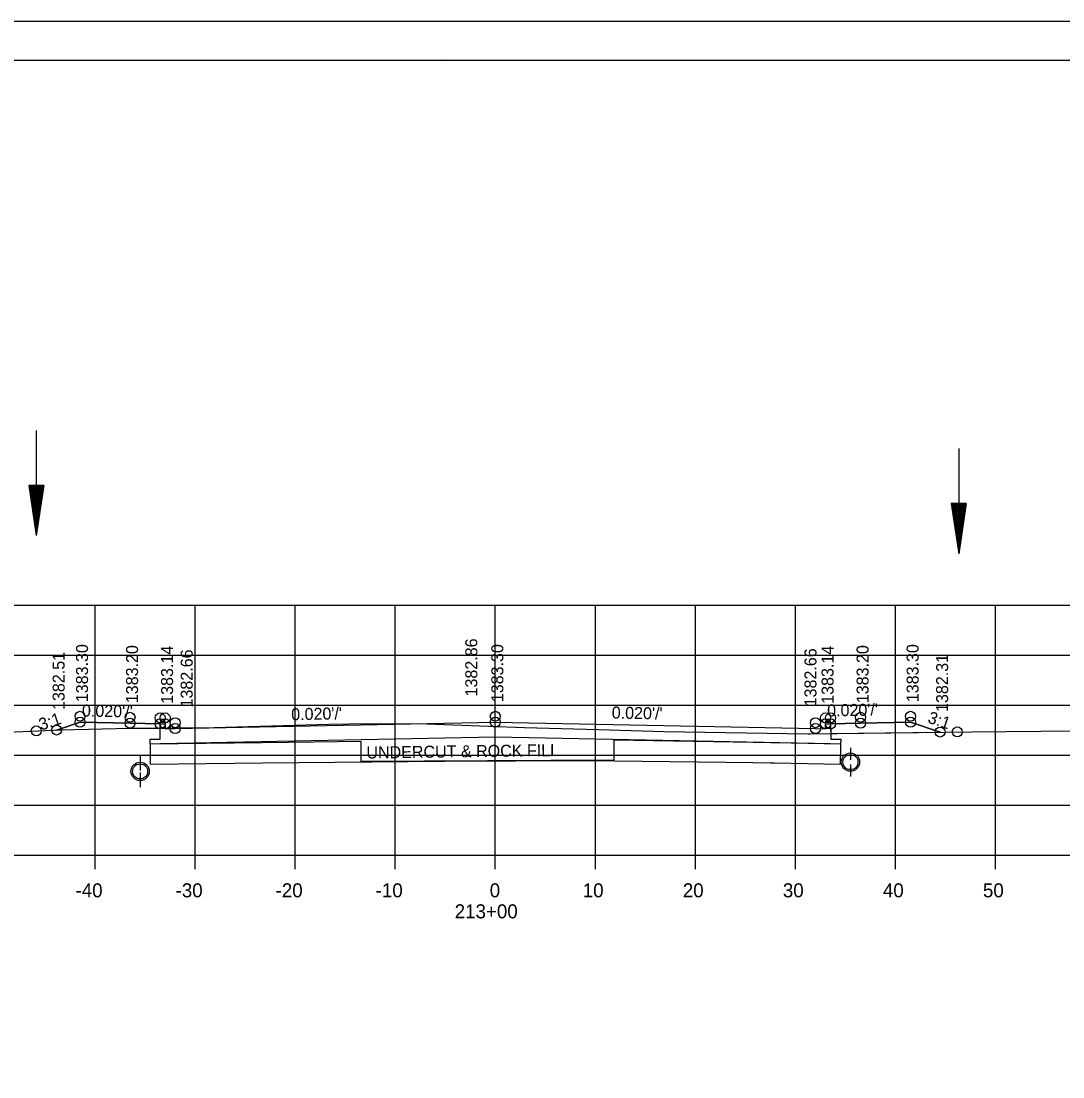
# Model space of a CAD drawing. Extents: x 1374311 to 1383814, y 384102 to 406278.
# Drawn here: x 1382592.7 to 1382696.8, y 404679.6 to 404785.1 of the extents above; entities that cross this region are included whole.
import ezdxf

# ---------------------------------------------------------------- set-up
doc = ezdxf.new("R2010")
doc.units = 0
for name, color, linetype in [('R_Axis', 7, 'Continuous'), ('R_Axis Annot', 7, 'Continuous'), ('R_Border', 7, 'Continuous'), ('R_Draft', 7, 'Continuous'), ('R_Exist Surface', 7, 'Continuous'), ('R_Fin Surface', 7, 'Continuous'), ('R_Grid', 7, 'Continuous'), ('R_No Plot', 7, 'Continuous'), ('R_Water', 7, 'Continuous'), ('R_Xsect Elev', 7, 'Continuous'), ('R_Xsect Slope', 7, 'Continuous')]:
    doc.layers.add(name, color=color, linetype=linetype)

msp = doc.modelspace()

# ---------------------------------------------------------------- linework, layer by layer
at = {"layer": 'R_Axis'}
for p, q in [((1382500.07, 404701.71), (1382780.07, 404701.71)), ((1382600.07, 404700.31), (1382600.07, 404701.71)), ((1382610.07, 404700.31), (1382610.07, 404701.71)), ((1382620.07, 404700.31), (1382620.07, 404701.71)), ((1382630.07, 404700.31), (1382630.07, 404701.71)), ((1382640.07, 404700.31), (1382640.07, 404701.71)), ((1382650.07, 404700.31), (1382650.07, 404701.71)), ((1382660.07, 404700.31), (1382660.07, 404701.71)), ((1382670.07, 404700.31), (1382670.07, 404701.71)), ((1382680.07, 404700.31), (1382680.07, 404701.71)), ((1382690.07, 404700.31), (1382690.07, 404701.71))]:
    msp.add_line(p, q, dxfattribs=at)
at = {"layer": 'R_Border'}
for p, q in [((1382482.07, 404781.17), (1382798.25, 404781.17)), ((1382634.59, 404780.91), (1382634.59, 404780.91)), ((1382634.59, 404780.91), (1382634.59, 404780.91))]:
    msp.add_line(p, q, dxfattribs=at)
at = {"layer": 'R_Draft'}
for p, q in [((1382593.43, 404738.65), (1382594.19, 404733.65)), ((1382594.93, 404738.65), (1382593.43, 404738.65)), ((1382593.55, 404738.65), (1382594.19, 404734.48)), ((1382593.68, 404738.65), (1382594.19, 404735.34)), ((1382593.81, 404738.65), (1382594.18, 404736.18)), ((1382593.93, 404738.65), (1382594.18, 404737.02)), ((1382594.06, 404738.65), (1382594.18, 404737.86)), ((1382594.42, 404738.65), (1382594.18, 404737.02)), ((1382594.55, 404738.65), (1382594.18, 404736.18)), ((1382594.3, 404738.65), (1382594.18, 404737.86)), ((1382594.93, 404738.65), (1382594.19, 404733.65)), ((1382594.68, 404738.65), (1382594.19, 404735.34)), ((1382594.8, 404738.65), (1382594.19, 404734.48)), ((1382685.64, 404736.85), (1382686.39, 404731.85)), ((1382687.14, 404736.85), (1382685.64, 404736.85)), ((1382685.76, 404736.85), (1382686.39, 404732.69)), ((1382685.89, 404736.85), (1382686.39, 404733.55)), ((1382686.01, 404736.85), (1382686.39, 404734.38)), ((1382686.14, 404736.85), (1382686.39, 404735.23)), ((1382686.27, 404736.85), (1382686.39, 404736.06)), ((1382687.14, 404736.85), (1382686.39, 404731.85)), ((1382686.63, 404736.85), (1382686.39, 404735.23)), ((1382686.88, 404736.85), (1382686.39, 404733.55)), ((1382687.01, 404736.85), (1382686.39, 404732.69)), ((1382686.76, 404736.85), (1382686.39, 404734.38)), ((1382686.5, 404736.85), (1382686.39, 404736.06))]:
    msp.add_line(p, q, dxfattribs=at)
at = {"layer": 'R_Exist Surface'}
for p, q in [((1382675.57, 404712.45), (1382675.57, 404711.43)), ((1382604.57, 404711.66), (1382604.57, 404710.34)), ((1382675.57, 404710.61), (1382675.57, 404709.6)), ((1382604.57, 404709.83), (1382604.57, 404708.51))]:
    msp.add_line(p, q, dxfattribs=at)
msp.add_lwpolyline([(1382586.75, 404713.83), (1382596.63, 404714.25), (1382603.54, 404714.4), (1382611.98, 404714.47), (1382623.42, 404714.81), (1382625.42, 404714.84), (1382632.29, 404714.87), (1382642.99, 404714.47), (1382650.38, 404714.27), (1382656.91, 404714.08), (1382671.31, 404713.85), (1382671.37, 404713.84), (1382671.51, 404713.84), (1382685.05, 404714.03), (1382687.73, 404714.06), (1382698.04, 404714.14)], dxfattribs=at)
for centre in [(1382675.57, 404711.02), (1382604.57, 404710.09)]:
    msp.add_circle(centre, 0.917, dxfattribs=at)
at = {"layer": 'R_Fin Surface'}
for p, q in [((1382667.99, 404712.95), (1382667.6, 404712.96)), ((1382674.59, 404712.83), (1382667.99, 404712.95))]:
    msp.add_line(p, q, dxfattribs=at)
for points in [[(1382596.22, 404714.23), (1382596.22, 404714.23), (1382598.56, 404715.01), (1382598.56, 404715.01), (1382603.56, 404714.91), (1382606.56, 404714.85), (1382606.56, 404714.85), (1382606.56, 404714.85), (1382607.06, 404714.85), (1382607.07, 404714.35), (1382608.07, 404714.37), (1382608.07, 404714.37), (1382608.07, 404714.37), (1382640.07, 404715.01), (1382640.07, 404715.01), (1382672.07, 404714.37), (1382673.07, 404714.35), (1382673.07, 404714.35), (1382673.08, 404714.85), (1382673.08, 404714.85), (1382673.58, 404714.85), (1382676.58, 404714.91), (1382676.58, 404714.91), (1382676.58, 404714.91), (1382681.58, 404715.01), (1382681.58, 404715.01), (1382684.53, 404714.03)], [(1382673.58, 404714.85), (1382673.59, 404713.32), (1382674.59, 404713.32), (1382674.58, 404712.82), (1382673.58, 404712.84), (1382640.07, 404713.51), (1382606.56, 404712.84), (1382605.56, 404712.82), (1382605.57, 404713.32), (1382606.57, 404713.32), (1382606.56, 404714.85)], [(1382667.6, 404712.96), (1382665.84, 404712.99), (1382651.93, 404713.2), (1382651.93, 404711.21), (1382626.66, 404711.08), (1382626.65, 404713.08), (1382621.97, 404713.02), (1382616.77, 404712.96), (1382605.56, 404712.82)], [(1382605.56, 404712.82), (1382605.56, 404710.82), (1382616.8, 404710.96), (1382635, 404711.12), (1382649.23, 404711.19), (1382665.81, 404710.99), (1382667.56, 404710.96), (1382667.96, 404710.95), (1382674.58, 404710.83), (1382674.59, 404712.83)]]:
    msp.add_lwpolyline(points, dxfattribs=at)
at = {"layer": 'R_Grid'}
for p, q in [((1382500.07, 404726.71), (1382780.07, 404726.71)), ((1382600.07, 404701.71), (1382600.07, 404726.71)), ((1382610.07, 404701.71), (1382610.07, 404726.71)), ((1382620.07, 404701.71), (1382620.07, 404726.71)), ((1382630.07, 404701.71), (1382630.07, 404726.71)), ((1382640.07, 404701.71), (1382640.07, 404726.71)), ((1382650.07, 404701.71), (1382650.07, 404726.71)), ((1382660.07, 404701.71), (1382660.07, 404726.71)), ((1382670.07, 404701.71), (1382670.07, 404726.71)), ((1382680.07, 404701.71), (1382680.07, 404726.71)), ((1382690.07, 404701.71), (1382690.07, 404726.71)), ((1382500.07, 404721.71), (1382780.07, 404721.71)), ((1382500.07, 404716.71), (1382780.07, 404716.71)), ((1382500.07, 404711.71), (1382780.07, 404711.71)), ((1382500.07, 404706.71), (1382780.07, 404706.71)), ((1382500.07, 404701.71), (1382780.07, 404701.71))]:
    msp.add_line(p, q, dxfattribs=at)
at = {"layer": 'R_No Plot'}
msp.add_line((1382469.67, 404785.07), (1382803, 404785.07), dxfattribs=at)
for points in [[(1382469.66, 404785.07), (1382803, 404785.07), (1382803, 404571.73), (1382469.66, 404571.73)], [(1382715.99, 404781.17), (1382715.99, 404771.29), (1382751.72, 404771.29), (1382751.72, 404768.37), (1382774.92, 404768.37), (1382774.92, 404744.04), (1382798.25, 404744.04), (1382798.25, 404575.71), (1382482.07, 404575.71), (1382482.07, 404781.17)], [(1382596.22, 404714.23), (1382596.63, 404714.25), (1382603.54, 404714.4), (1382606.56, 404714.43), (1382606.56, 404714.85), (1382603.56, 404714.91), (1382598.56, 404715.01)], [(1382606.56, 404714.43), (1382611.98, 404714.47), (1382623.42, 404714.81), (1382625.42, 404714.84), (1382632.29, 404714.87), (1382642.99, 404714.47), (1382650.38, 404714.27), (1382656.91, 404714.08), (1382671.31, 404713.85), (1382671.37, 404713.84), (1382671.51, 404713.84), (1382673.59, 404713.87), (1382673.59, 404713.32), (1382674.59, 404713.32), (1382674.58, 404712.82), (1382673.58, 404712.84), (1382640.07, 404713.51), (1382606.56, 404712.84), (1382605.56, 404712.82), (1382605.57, 404713.32), (1382606.57, 404713.32)], [(1382673.59, 404713.87), (1382684.53, 404714.03), (1382681.58, 404715.01), (1382676.58, 404714.91), (1382673.58, 404714.85)]]:
    msp.add_lwpolyline(points, close=True, dxfattribs=at)
for centre in [(1382598.56, 404715.6), (1382598.56, 404715.01), (1382598.56, 404715.01), (1382603.56, 404715.5), (1382606.56, 404715.44), (1382607.06, 404715.44), (1382608.07, 404714.96), (1382640.07, 404715.6), (1382640.07, 404715.01), (1382640.07, 404715.01), (1382672.07, 404714.96), (1382673.08, 404715.44), (1382673.58, 404715.44), (1382676.58, 404715.5), (1382681.58, 404715.6), (1382681.58, 404715.01), (1382681.58, 404715.01), (1382594.19, 404714.14), (1382594.19, 404714.14), (1382596.22, 404714.23), (1382596.22, 404714.23), (1382596.22, 404714.23), (1382596.22, 404714.23), (1382603.56, 404714.91), (1382603.56, 404714.91), (1382606.56, 404714.85), (1382607.06, 404714.85), (1382607.06, 404714.85), (1382608.07, 404714.37), (1382608.07, 404714.37), (1382672.07, 404714.37), (1382672.07, 404714.37), (1382673.08, 404714.85), (1382673.08, 404714.85), (1382673.58, 404714.85), (1382676.58, 404714.91), (1382676.58, 404714.91), (1382684.53, 404714.03), (1382684.53, 404714.03), (1382686.25, 404714.04)]:
    msp.add_circle(centre, 0.5, dxfattribs=at)
at = {"layer": 'R_Water'}
for p, q in [((1382594.17, 404744.15), (1382594.19, 404733.65)), ((1382686.39, 404742.36), (1382686.39, 404731.85)), ((1382675.57, 404712.28), (1382675.57, 404711.26)), ((1382604.57, 404711.5), (1382604.57, 404710.18)), ((1382675.57, 404710.78), (1382675.57, 404709.76)), ((1382604.57, 404710), (1382604.57, 404708.68))]:
    msp.add_line(p, q, dxfattribs=at)
for centre in [(1382675.57, 404711.02), (1382604.57, 404710.09)]:
    msp.add_circle(centre, 0.75, dxfattribs=at)

# ---------------------------------------------------------------- texts
at = {"layer": 'R_Axis Annot'}
for s, p in [('-40', (1382598.11, 404697.51)), ('-30', (1382608.11, 404697.51)), ('-20', (1382618.11, 404697.51)), ('-10', (1382628.11, 404697.51)), ('0', (1382639.51, 404697.51)), ('10', (1382648.81, 404697.51)), ('20', (1382658.81, 404697.51)), ('30', (1382668.81, 404697.51)), ('40', (1382678.81, 404697.51)), ('50', (1382688.81, 404697.51)), ('213+00', (1382636.01, 404695.41))]:
    msp.add_text(s, height=1.4, dxfattribs=at).set_placement(p)
at = {"layer": 'R_Fin Surface'}
msp.add_text('UNDERCUT & ROCK FILL', height=1.2, rotation=0.7257, dxfattribs=at).set_placement((1382627.19, 404711.38))
at = {"layer": 'R_Xsect Elev'}
for s, p in [('1382.86', (1382638.27, 404717.58)), ('1382.51', (1382597.02, 404716.23)), ('1383.30', (1382599.36, 404717.01)), ('1383.20', (1382604.36, 404716.91)), ('1383.14', (1382607.86, 404716.85)), ('1382.66', (1382609.82, 404716.48)), ('1383.30', (1382640.87, 404717.01)), ('1382.66', (1382672.17, 404716.59)), ('1383.14', (1382673.88, 404716.85)), ('1383.20', (1382677.38, 404716.91)), ('1383.30', (1382682.38, 404717.01)), ('1382.31', (1382685.33, 404716.03))]:
    msp.add_text(s, height=1.2, rotation=90, dxfattribs=at).set_placement(p)
at = {"layer": 'R_Xsect Slope'}
for s, rotation, p in [("0.020'/'", 358.8542, (1382598.74, 404715.58)), ("0.020'/'", 1.1458, (1382619.68, 404715.2)), ("0.020'/'", 358.8542, (1382651.7, 404715.38)), ("0.020'/'", 1.1458, (1382673.25, 404715.58)), ('3:1', 18.4349, (1382594.67, 404714.17)), ('3:1', 341.5651, (1382683.21, 404714.99))]:
    msp.add_text(s, height=1.2, rotation=rotation, dxfattribs=at).set_placement(p)

doc.saveas('drawing.dxf')
